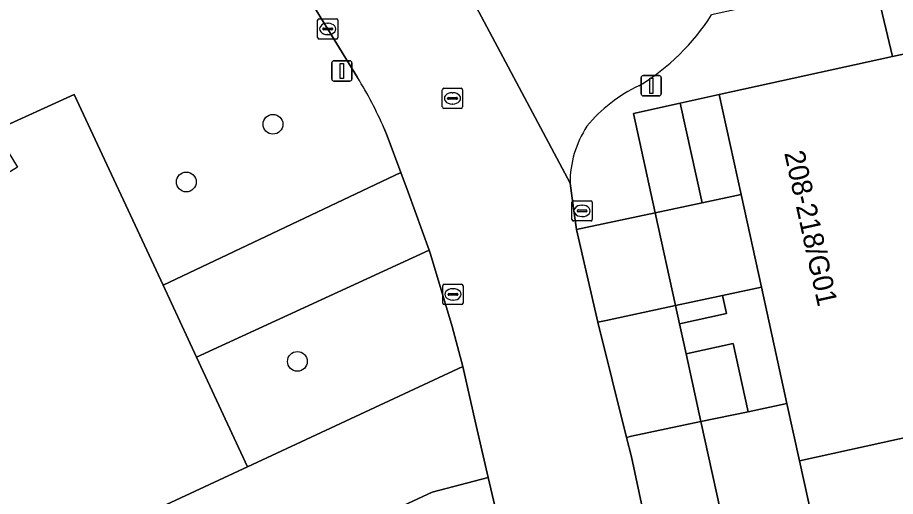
# Model space of a CAD drawing. Extents: x 160030 to 160839, y 385325 to 386450.
# Drawn here: x 160545.46 to 160588.77, y 386291.41 to 386315.05 of the extents above; entities that cross this region are included whole.
import ezdxf

# ---------------------------------------------------------------- set-up
doc = ezdxf.new("R2010")
doc.units = 0
for name, color, linetype in [('IMGEO_Boom', 7, 'Continuous'), ('IMGEO_Erf', 7, 'Continuous'), ('IMGEO_Groenvoorziening', 7, 'Continuous'), ('IMGEO_Haag', 7, 'Continuous'), ('IMGEO_Kolk', 7, 'Continuous'), ('IMGEO_Lichtmast', 7, 'Continuous'), ('IMGEO_Muur', 7, 'Continuous'), ('IMGEO_Pand', 7, 'Continuous'), ('IMGEO_Pand_nummerreeks', 7, 'Continuous'), ('IMGEO_Rijbaan_lokaal_open', 7, 'Continuous'), ('IMGEO_Rioolput', 7, 'Continuous'), ('IMGEO_Voetpad_open', 7, 'Continuous')]:
    doc.layers.add(name, color=color, linetype=linetype)

msp = doc.modelspace()

# ---------------------------------------------------------------- linework, layer by layer
at = {"layer": 'IMGEO_Boom'}
for centre in [(160558.065, 386309.785), (160553.789, 386306.936), (160559.27, 386298.08)]:
    msp.add_circle(centre, 0.489, dxfattribs=at)
at = {"layer": 'IMGEO_Erf'}
msp.add_lwpolyline([(160544.343, 386309.478), (160545.463, 386307.672), (160528.927, 386297.417), (160525.586, 386295.345), (160527.215, 386292.719), (160523.747, 386290.568), (160529.99, 386280.395), (160556.804, 386292.876), (160554.286, 386298.295), (160552.64, 386301.839), (160548.264, 386311.258)], close=True, dxfattribs=at)
at = {"layer": 'IMGEO_Groenvoorziening'}
for points in [[(160575.846, 386310.321), (160576.923, 386305.411), (160579.24, 386305.906), (160578.161, 386310.828)], [(160578.125, 386299.928), (160580.439, 386300.436), (160580.243, 386301.33), (160577.926, 386300.836)], [(160579.181, 386295.113), (160581.5, 386295.594), (160580.762, 386298.961), (160578.449, 386298.453)]]:
    msp.add_lwpolyline(points, close=True, dxfattribs=at)
at = {"layer": 'IMGEO_Haag'}
for points in [[(160575.846, 386310.321), (160576.923, 386305.411), (160579.24, 386305.906), (160578.161, 386310.828)], [(160578.125, 386299.928), (160580.439, 386300.436), (160580.243, 386301.33), (160577.926, 386300.836)], [(160579.181, 386295.113), (160581.5, 386295.594), (160580.762, 386298.961), (160578.449, 386298.453)]]:
    msp.add_lwpolyline(points, close=True, dxfattribs=at)
at = {"layer": 'IMGEO_Kolk'}
for p, q in [((160560.342, 386314.993), (160561.194, 386314.993)), ((160560.267, 386314.067), (160560.267, 386314.919)), ((160560.569, 386314.536), (160560.967, 386314.536)), ((160560.755, 386314.773), (160560.78, 386314.773)), ((160561.268, 386314.919), (160561.268, 386314.067)), ((160560.526, 386314.487), (160560.526, 386314.499)), ((160560.964, 386314.45), (160560.566, 386314.45)), ((160560.778, 386314.213), (160560.753, 386314.213)), ((160561.01, 386314.499), (160561.01, 386314.487)), ((160561.194, 386313.993), (160560.342, 386313.993)), ((160572.815, 386305.084), (160572.815, 386305.936)), ((160572.89, 386306.01), (160573.742, 386306.01)), ((160573.816, 386305.936), (160573.816, 386305.084)), ((160573.074, 386305.504), (160573.074, 386305.516)), ((160573.512, 386305.467), (160573.114, 386305.467)), ((160573.117, 386305.553), (160573.515, 386305.553)), ((160573.303, 386305.79), (160573.328, 386305.79)), ((160573.558, 386305.516), (160573.558, 386305.504)), ((160573.742, 386305.01), (160572.89, 386305.01)), ((160573.326, 386305.23), (160573.301, 386305.23)), ((160566.442, 386300.96), (160566.442, 386301.812)), ((160566.517, 386301.886), (160567.369, 386301.886)), ((160566.93, 386301.666), (160566.955, 386301.666)), ((160567.443, 386301.812), (160567.443, 386300.96)), ((160566.701, 386301.38), (160566.701, 386301.392)), ((160567.139, 386301.343), (160566.741, 386301.343)), ((160566.744, 386301.429), (160567.142, 386301.429)), ((160567.185, 386301.392), (160567.185, 386301.38)), ((160567.369, 386300.886), (160566.517, 386300.886)), ((160566.953, 386301.106), (160566.928, 386301.106))]:
    msp.add_line(p, q, dxfattribs=at)
for points in [[(160560.342, 386314.993), (160561.194, 386314.993)], [(160560.267, 386314.067), (160560.267, 386314.919)], [(160561.268, 386314.919), (160561.268, 386314.067)], [(160561.194, 386313.993), (160560.342, 386313.993)], [(160572.815, 386305.084), (160572.815, 386305.936)], [(160572.89, 386306.01), (160573.742, 386306.01)], [(160573.816, 386305.936), (160573.816, 386305.084)], [(160573.742, 386305.01), (160572.89, 386305.01)], [(160566.442, 386300.96), (160566.442, 386301.812)], [(160566.517, 386301.886), (160567.369, 386301.886)], [(160567.443, 386301.812), (160567.443, 386300.96)], [(160567.369, 386300.886), (160566.517, 386300.886)]]:
    msp.add_lwpolyline(points, dxfattribs=at)
for centre, radius, start, end in [((160560.344, 386314.917), 0.0765, 91.552, 178.448), ((160560.344, 386314.917), 0.0765, 91.552, 178.448), ((160561.192, 386314.917), 0.0765, 1.552, 88.448), ((160561.192, 386314.917), 0.0765, 1.552, 88.448), ((160560.566, 386314.496), 0.0403, 85.8775, 175.7526), ((160560.971, 386314.498), 0.0386, 1.7309, 96.639), ((160560.563, 386314.486), 0.0366, 178.938, 274.7102), ((160560.967, 386314.493), 0.043, 264.8664, 352.4533), ((160560.344, 386314.069), 0.0765, 181.552, 268.448), ((160560.344, 386314.069), 0.0765, 181.552, 268.448), ((160561.192, 386314.069), 0.0765, 271.552, 358.448), ((160561.192, 386314.069), 0.0765, 271.552, 358.448), ((160572.892, 386305.934), 0.0765, 91.552, 178.448), ((160572.892, 386305.934), 0.0765, 91.552, 178.448), ((160573.74, 386305.934), 0.0765, 1.552, 88.448), ((160573.74, 386305.934), 0.0765, 1.552, 88.448), ((160573.114, 386305.513), 0.0403, 85.8775, 175.7526), ((160573.111, 386305.503), 0.0366, 178.938, 274.7102), ((160573.515, 386305.51), 0.043, 264.8664, 352.4533), ((160573.519, 386305.515), 0.0386, 1.7309, 96.639), ((160572.892, 386305.086), 0.0765, 181.552, 268.448), ((160572.892, 386305.086), 0.0765, 181.552, 268.448), ((160573.74, 386305.086), 0.0765, 271.552, 358.448), ((160573.74, 386305.086), 0.0765, 271.552, 358.448), ((160566.519, 386301.81), 0.0765, 91.552, 178.448), ((160566.519, 386301.81), 0.0765, 91.552, 178.448), ((160567.367, 386301.81), 0.0765, 1.552, 88.448), ((160567.367, 386301.81), 0.0765, 1.552, 88.448), ((160566.741, 386301.389), 0.0403, 85.8775, 175.7526), ((160566.738, 386301.379), 0.0366, 178.938, 274.7102), ((160567.142, 386301.386), 0.043, 264.8664, 352.4533), ((160567.146, 386301.391), 0.0386, 1.7309, 96.639), ((160566.519, 386300.962), 0.0765, 181.552, 268.448), ((160566.519, 386300.962), 0.0765, 181.552, 268.448), ((160567.367, 386300.962), 0.0765, 271.552, 358.448), ((160567.367, 386300.962), 0.0765, 271.552, 358.448)]:
    msp.add_arc(centre, radius, start, end, dxfattribs=at)
for centre, major_axis, ratio, start_param, end_param in [((160560.754, 386314.493), (-0.387, 0.002), 0.722429, 4.712389, 7.853982), ((160560.779, 386314.493), (-0.39, 0.002), 0.717154, 1.570796, 4.712389), ((160573.302, 386305.51), (-0.387, 0.002), 0.722429, 4.712389, 7.853982), ((160573.327, 386305.51), (-0.39, 0.002), 0.717154, 1.570796, 4.712389), ((160566.929, 386301.386), (-0.387, 0.002), 0.722429, 4.712389, 7.853982), ((160566.954, 386301.386), (-0.39, 0.002), 0.717154, 1.570796, 4.712389)]:
    msp.add_ellipse(centre, major_axis=major_axis, ratio=ratio, start_param=start_param, end_param=end_param, dxfattribs=at)
at = {"layer": 'IMGEO_Lichtmast'}
for p, q in [((160560.966, 386312.017), (160560.966, 386312.817)), ((160560.966, 386312.817), (160560.966, 386312.017)), ((160561.066, 386312.917), (160561.856, 386312.917)), ((160561.856, 386312.917), (160561.066, 386312.917)), ((160561.956, 386312.817), (160561.956, 386312.017)), ((160561.956, 386312.017), (160561.956, 386312.817)), ((160576.229, 386311.286), (160576.229, 386312.086)), ((160576.229, 386312.086), (160576.229, 386311.286)), ((160576.329, 386312.186), (160577.119, 386312.186)), ((160577.119, 386312.186), (160576.329, 386312.186)), ((160577.219, 386312.086), (160577.219, 386311.286)), ((160577.219, 386311.286), (160577.219, 386312.086)), ((160561.856, 386311.917), (160561.066, 386311.917)), ((160561.066, 386311.917), (160561.856, 386311.917)), ((160577.119, 386311.186), (160576.329, 386311.186)), ((160576.329, 386311.186), (160577.119, 386311.186))]:
    msp.add_line(p, q, dxfattribs=at)
for points in [[(160561.386, 386312.792), (160561.536, 386312.792), (160561.536, 386312.042), (160561.386, 386312.042), (160561.386, 386312.792)], [(160576.649, 386312.061), (160576.799, 386312.061), (160576.799, 386311.311), (160576.649, 386311.311), (160576.649, 386312.061)]]:
    msp.add_lwpolyline(points, dxfattribs=at)
for centre, start, end in [((160561.066, 386312.817), 90, 180), ((160561.066, 386312.817), 90, 180), ((160561.856, 386312.817), 0, 90), ((160561.856, 386312.817), 360, 90), ((160561.066, 386312.017), 180, 270), ((160561.066, 386312.017), 180, 270), ((160561.856, 386312.017), 270, 0), ((160561.856, 386312.017), 270, 0), ((160576.329, 386312.086), 90, 180), ((160576.329, 386312.086), 90, 180), ((160577.119, 386312.086), 0, 90), ((160577.119, 386312.086), 360, 90), ((160576.329, 386311.286), 180, 270), ((160576.329, 386311.286), 180, 270), ((160577.119, 386311.286), 270, 0), ((160577.119, 386311.286), 270, 0)]:
    msp.add_arc(centre, 0.1, start, end, dxfattribs=at)
at = {"layer": 'IMGEO_Muur'}
for points in [[(160552.64, 386301.839), (160548.264, 386311.258), (160544.343, 386309.478)], [(160554.286, 386298.295), (160552.64, 386301.839)], [(160556.804, 386292.876), (160554.286, 386298.295)], [(160529.99, 386280.395), (160556.804, 386292.876)]]:
    msp.add_lwpolyline(points, dxfattribs=at)
at = {"layer": 'IMGEO_Pand'}
for points in [[(160580.075, 386311.248), (160581.156, 386306.315), (160582.159, 386301.74), (160583.419, 386295.994), (160584.037, 386293.175), (160594.885, 386295.552), (160594.845, 386295.733), (160594.02, 386295.552), (160593.336, 386295.402), (160589.483, 386312.979), (160590.195, 386313.135), (160591.072, 386313.327), (160591.002, 386313.643), (160588.637, 386313.125)], [(160586.004, 386284.199), (160587, 386279.658), (160587.952, 386275.314), (160598.835, 386277.7), (160598.798, 386277.868), (160597.91, 386277.674), (160597.288, 386277.538), (160593.45, 386295.047), (160594.099, 386295.19), (160594.925, 386295.371), (160594.885, 386295.552), (160584.037, 386293.175), (160584.741, 386289.961)]]:
    msp.add_lwpolyline(points, close=True, dxfattribs=at)
at = {"layer": 'IMGEO_Rijbaan_lokaal_open'}
for points in [[(160577.232, 386286.782), (160576.836, 386288.271), (160575.747, 386293.371), (160575.509, 386294.328), (160574.098, 386300.016), (160573.047, 386304.584), (160572.92, 386305.393), (160572.722, 386306.87), (160566.751, 386318.102), (160566.72, 386318.171), (160557.257, 386333.568), (160557.144, 386333.753), (160557.085, 386333.827), (160549.33, 386346.22), (160549.266, 386346.342), (160544.028, 386354.845), (160543.878, 386355.088), (160540.975, 386359.8), (160539.166, 386362.736), (160538.959, 386363.074), (160532.884, 386372.987), (160529.681, 386378.125)], [(160522.027, 386377.153), (160531.076, 386362.46), (160540.147, 386347.844), (160542.125, 386344.657), (160542.226, 386344.494), (160542.433, 386344.231), (160552.272, 386328.402), (160552.349, 386328.22), (160562.241, 386312.09)], [(160566.72, 386318.171), (160566.751, 386318.102), (160572.722, 386306.87)], [(160563.55, 386309.579), (160563.705, 386309.217), (160564.366, 386307.412), (160564.727, 386306.426), (160565.772, 386303.565), (160565.84, 386303.378), (160566.911, 386299.804), (160567.427, 386297.831), (160568.038, 386295.127), (160568.687, 386292.351), (160569.929, 386287.035)]]:
    msp.add_lwpolyline(points, dxfattribs=at)
for points in [[(160577.926, 386300.836), (160580.243, 386301.33), (160582.159, 386301.74), (160581.156, 386306.315), (160579.24, 386305.906), (160576.923, 386305.411)], [(160526.405, 386273.241), (160540.218, 386279.666), (160558.841, 386288.328), (160565.917, 386291.617), (160568.687, 386292.351), (160568.038, 386295.127), (160567.427, 386297.831), (160556.804, 386292.876), (160529.99, 386280.395), (160511.822, 386271.977), (160509.851, 386271.064), (160500, 386266.499), (160499.019, 386266.046), (160486.842, 386260.322), (160464.649, 386250), (160461.639, 386248.6), (160463.741, 386244.093), (160476.44, 386250), (160490.848, 386256.702), (160500, 386260.959), (160512.703, 386266.867)], [(160580.508, 386289.055), (160582.825, 386289.551), (160584.741, 386289.961), (160584.037, 386293.175), (160583.419, 386295.994), (160581.5, 386295.594), (160579.181, 386295.113)]]:
    msp.add_lwpolyline(points, close=True, dxfattribs=at)
for centre, radius, start, end in [((160570.532, 386320.99), 10.854, 300.9997, 327.7073), ((160545.562, 386301.799), 19.598, 23.3905, 31.6762), ((160579.277, 386304.979), 7.412, 115.1942, 140.5465), ((160577.788, 386306.907), 5.066, 146.6919, 180.4212)]:
    msp.add_arc(centre, radius, start, end, dxfattribs=at)
at = {"layer": 'IMGEO_Rioolput'}
for p, q in [((160566.495, 386311.564), (160567.347, 386311.564)), ((160566.42, 386310.638), (160566.42, 386311.49)), ((160566.679, 386311.058), (160566.679, 386311.07)), ((160566.722, 386311.107), (160567.12, 386311.107)), ((160566.908, 386311.344), (160566.933, 386311.344)), ((160567.163, 386311.07), (160567.163, 386311.058)), ((160567.421, 386311.49), (160567.421, 386310.638)), ((160567.117, 386311.021), (160566.719, 386311.021)), ((160566.931, 386310.784), (160566.906, 386310.784)), ((160567.347, 386310.564), (160566.495, 386310.564))]:
    msp.add_line(p, q, dxfattribs=at)
for points in [[(160566.495, 386311.564), (160567.347, 386311.564)], [(160566.42, 386310.638), (160566.42, 386311.49)], [(160567.421, 386311.49), (160567.421, 386310.638)], [(160567.347, 386310.564), (160566.495, 386310.564)]]:
    msp.add_lwpolyline(points, dxfattribs=at)
for centre, radius, start, end in [((160566.497, 386311.488), 0.0765, 91.552, 178.448), ((160566.497, 386311.488), 0.0765, 91.552, 178.448), ((160567.345, 386311.488), 0.0765, 1.552, 88.448), ((160567.345, 386311.488), 0.0765, 1.552, 88.448), ((160566.719, 386311.067), 0.0403, 85.8775, 175.7526), ((160567.124, 386311.069), 0.0386, 1.7309, 96.639), ((160566.497, 386310.64), 0.0765, 181.552, 268.448), ((160566.497, 386310.64), 0.0765, 181.552, 268.448), ((160566.716, 386311.057), 0.0366, 178.938, 274.7102), ((160567.12, 386311.064), 0.043, 264.8664, 352.4533), ((160567.345, 386310.64), 0.0765, 271.552, 358.448), ((160567.345, 386310.64), 0.0765, 271.552, 358.448)]:
    msp.add_arc(centre, radius, start, end, dxfattribs=at)
for centre, major_axis, ratio, start_param, end_param in [((160566.907, 386311.064), (-0.387, 0.002), 0.722429, 4.712389, 7.853982), ((160566.932, 386311.064), (-0.39, 0.002), 0.717154, 1.570796, 4.712389)]:
    msp.add_ellipse(centre, major_axis=major_axis, ratio=ratio, start_param=start_param, end_param=end_param, dxfattribs=at)
at = {"layer": 'IMGEO_Voetpad_open'}
for points in [[(160578.707, 386358.294), (160579.804, 386353.261), (160590.552, 386355.606), (160590.615, 386355.32), (160589.642, 386355.108), (160593.621, 386337.296), (160594.558, 386337.5), (160594.591, 386337.352), (160594.623, 386337.204), (160593.688, 386337), (160597.617, 386319.412), (160598.48, 386319.6), (160598.545, 386319.301), (160587.73, 386316.941), (160588.637, 386313.125), (160591.002, 386313.643), (160591.072, 386313.327), (160590.195, 386313.135), (160594.02, 386295.552), (160594.845, 386295.733), (160594.885, 386295.552), (160594.925, 386295.371), (160594.099, 386295.19), (160597.91, 386277.674)], [(160544.193, 386330.112), (160543.406, 386329.627), (160543.668, 386329.202), (160535.248, 386324.01), (160513.142, 386310.379), (160512.88, 386310.804), (160511.651, 386310.045), (160515.792, 386303.186), (160515.945, 386303.28), (160519.934, 386305.877), (160539.175, 386317.811), (160544.343, 386309.478), (160548.264, 386311.258), (160552.64, 386301.839), (160564.366, 386307.412), (160563.705, 386309.217), (160563.55, 386309.579)], [(160562.241, 386312.09), (160552.349, 386328.22)], [(160588.637, 386313.125), (160587.73, 386316.941), (160579.707, 386315.191)], [(160572.722, 386306.87), (160572.92, 386305.393), (160573.047, 386304.584), (160573.503, 386304.681), (160576.923, 386305.411), (160575.846, 386310.321), (160578.161, 386310.828), (160580.075, 386311.248), (160588.637, 386313.125)], [(160570.686, 386283.475), (160569.929, 386287.035), (160568.687, 386292.351), (160565.917, 386291.617), (160558.841, 386288.328), (160559.108, 386287.753), (160560.042, 386288.187), (160566.978, 386273.274), (160566.044, 386272.84), (160567.278, 386270.187), (160564.552, 386268.919), (160567.929, 386261.657), (160551.752, 386254.133), (160551.34, 386255.017), (160543.862, 386251.539), (160544.612, 386250), (160545.406, 386248.37), (160545.936, 386248.62)]]:
    msp.add_lwpolyline(points, dxfattribs=at)
for points in [[(160578.161, 386310.828), (160579.24, 386305.906), (160581.156, 386306.315), (160580.075, 386311.248)], [(160565.772, 386303.565), (160564.727, 386306.426), (160564.366, 386307.412), (160552.64, 386301.839), (160554.286, 386298.295)], [(160576.923, 386305.411), (160573.503, 386304.681), (160573.047, 386304.584), (160574.098, 386300.016), (160574.505, 386300.105), (160577.926, 386300.836)], [(160565.772, 386303.565), (160554.286, 386298.295), (160556.804, 386292.876), (160567.427, 386297.831), (160566.911, 386299.804), (160565.84, 386303.378)], [(160578.449, 386298.453), (160580.762, 386298.961), (160581.5, 386295.594), (160583.419, 386295.994), (160582.159, 386301.74), (160580.243, 386301.33), (160580.439, 386300.436), (160578.125, 386299.928)], [(160578.449, 386298.453), (160578.125, 386299.928), (160577.926, 386300.836), (160574.505, 386300.105), (160574.098, 386300.016), (160575.509, 386294.328), (160575.758, 386294.382), (160579.181, 386295.113)], [(160579.181, 386295.113), (160575.758, 386294.382), (160575.509, 386294.328), (160575.747, 386293.371), (160576.836, 386288.271), (160577.085, 386288.325), (160580.508, 386289.055)]]:
    msp.add_lwpolyline(points, close=True, dxfattribs=at)
for centre, radius, start, end in [((160570.532, 386320.99), 10.854, 300.9997, 327.7073), ((160545.562, 386301.799), 19.598, 23.3905, 31.6762), ((160579.277, 386304.979), 7.412, 115.1942, 140.5465), ((160577.788, 386306.907), 5.066, 146.6919, 180.4212)]:
    msp.add_arc(centre, radius, start, end, dxfattribs=at)

# ---------------------------------------------------------------- texts
at = {"layer": 'IMGEO_Pand_nummerreeks'}
msp.add_text('208-218/G01', height=1, rotation=282.3641, dxfattribs=at).set_placement((160583.285, 386308.372))

doc.saveas('drawing.dxf')
